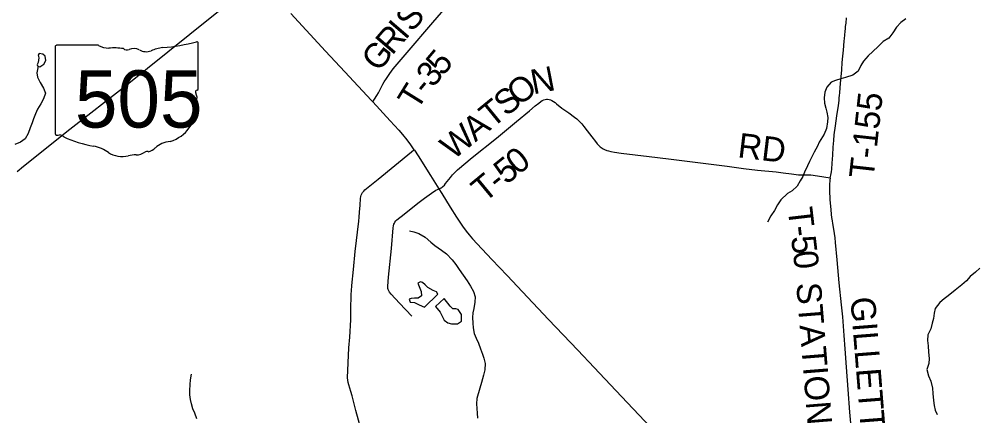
# Model space of a CAD drawing. Extents: x 1451455 to 1749751, y 218250 to 574981.
# Drawn here: x 1547410 to 1559063, y 328437 to 333263 of the extents above; entities that cross this region are included whole.
import ezdxf

# ---------------------------------------------------------------- set-up
doc = ezdxf.new("R2010")
doc.units = 0
for name, color, linetype in [('GM_X_Minor_Lake', 7, 'Continuous'), ('GM_X_Minor_River', 7, 'Continuous'), ('GM_X_State_Location', 7, 'Continuous'), ('GM_X_State_Route', 7, 'Continuous'), ('GM_X_State_Shield', 7, 'Continuous'), ('GM_X_Township_Road', 7, 'Continuous'), ('GM_X_Township_Road_Text', 7, 'Continuous')]:
    doc.layers.add(name, color=color, linetype=linetype)

msp = doc.modelspace()

# ---------------------------------------------------------------- linework, layer by layer
at = {"layer": 'GM_X_Minor_Lake'}
for points in [[(1547662, 332682), (1547711, 332716), (1547733, 332759), (1547726, 332812), (1547697, 332836), (1547655, 332845), (1547642, 332823), (1547648, 332791), (1547643, 332735)], [(1547643, 332735), (1547634, 332721), (1547629, 332708), (1547632, 332696), (1547641, 332689), (1547662, 332682)], [(1552504, 329917), (1552488, 329944), (1552448, 329960), (1552381, 329997), (1552351, 330032), (1552316, 330059), (1552292, 330067), (1552260, 330053), (1552277, 330011), (1552302, 329949), (1552307, 329898), (1552265, 329869), (1552221, 329868), (1552181, 329864), (1552154, 329855), (1552166, 329820), (1552220, 329816), (1552279, 329789), (1552341, 329760)], [(1552341, 329760), (1552504, 329917)], [(1552477, 329769), (1552532, 329698), (1552554, 329656), (1552581, 329603), (1552626, 329569), (1552670, 329556), (1552742, 329555), (1552791, 329590), (1552794, 329670), (1552753, 329729), (1552725, 329739), (1552685, 329738), (1552653, 329773), (1552581, 329866)], [(1552581, 329866), (1552477, 329769)]]:
    msp.add_lwpolyline(points, dxfattribs=at)
at = {"layer": 'GM_X_Minor_River'}
for points in [[(1558197, 333268), (1558136, 333224), (1558087, 333165), (1558042, 333098), (1557991, 333032), (1557922, 332989), (1557863, 332932), (1557798, 332871), (1557741, 332816), (1557682, 332751), (1557651, 332699), (1557618, 332630), (1557553, 332583), (1557464, 332552), (1557408, 332535), (1557342, 332518), (1557291, 332497), (1557238, 332434), (1557215, 332376), (1557206, 332306), (1557211, 332242), (1557224, 332181), (1557239, 332131), (1557248, 332065), (1557247, 332013), (1557232, 331931), (1557205, 331863), (1557143, 331768), (1557125, 331716), (1557085, 331646), (1557059, 331595), (1557026, 331533), (1557001, 331478), (1556967, 331402), (1556944, 331350), (1556914, 331295), (1556875, 331231), (1556816, 331176), (1556759, 331141), (1556676, 331064), (1556639, 331005), (1556600, 330937), (1556556, 330870), (1556517, 330792)], [(1547642, 332689), (1547623, 332609), (1547632, 332559), (1547665, 332494), (1547706, 332423), (1547729, 332361), (1547706, 332293), (1547673, 332233), (1547634, 332168), (1547607, 332110), (1547586, 332052), (1547567, 332001), (1547542, 331939), (1547519, 331871), (1547482, 331808), (1547425, 331766), (1547359, 331739)], [(1552158, 330686), (1552212, 330675), (1552275, 330654), (1552349, 330611), (1552418, 330550), (1552469, 330509), (1552550, 330454), (1552608, 330407), (1552679, 330337), (1552722, 330278), (1552763, 330218), (1552863, 330080), (1552900, 330015), (1552939, 329948), (1552960, 329884), (1552955, 329822), (1552941, 329744), (1552932, 329690), (1552927, 329632), (1552930, 329564), (1552935, 329508), (1552946, 329439), (1552971, 329381), (1552998, 329320), (1553025, 329252), (1553046, 329189), (1553062, 329139), (1553079, 329072), (1553075, 328998), (1553060, 328932), (1553035, 328841), (1553014, 328775), (1552978, 328647), (1552975, 328583), (1552978, 328527), (1552983, 328471), (1552986, 328411)], [(1559098, 330235), (1559048, 330184), (1558981, 330133), (1558936, 330081), (1558881, 330030), (1558800, 329965), (1558715, 329899), (1558664, 329859), (1558611, 329816), (1558556, 329743), (1558543, 329685), (1558534, 329623), (1558519, 329563), (1558504, 329497), (1558467, 329422), (1558462, 329352), (1558469, 329287), (1558475, 329213), (1558482, 329133), (1558477, 329073), (1558454, 329003), (1558473, 328923), (1558504, 328860), (1558522, 328772), (1558527, 328711), (1558536, 328625), (1558545, 328565), (1558556, 328507), (1558581, 328454)], [(1549571, 328399), (1549548, 328470), (1549525, 328524), (1549506, 328583), (1549493, 328637), (1549488, 328691), (1549486, 328745), (1549490, 328820), (1549494, 328874), (1549506, 328944)]]:
    msp.add_lwpolyline(points, dxfattribs=at)
at = {"layer": 'GM_X_State_Route'}
for points in [[(1547387, 331409), (1547462, 331473), (1548027, 331926), (1548702, 332453), (1549487, 333079), (1550222, 333673), (1550325, 333760)], [(1550716, 333331), (1551139, 332873), (1551373, 332620), (1551696, 332275), (1551713, 332256), (1551925, 332027), (1552029, 331913), (1552076, 331858), (1552128, 331794), (1552173, 331733), (1552214, 331675), (1552219, 331669), (1552264, 331601), (1552414, 331361), (1552515, 331199), (1552551, 331141), (1552655, 330974), (1552730, 330855), (1552803, 330746), (1552850, 330683), (1552884, 330639), (1552927, 330589), (1552982, 330529), (1553160, 330340), (1553347, 330143), (1553534, 329945), (1553850, 329611), (1554206, 329235), (1554408, 329024), (1554669, 328747), (1555090, 328301)]]:
    msp.add_lwpolyline(points, dxfattribs=at)
at = {"layer": 'GM_X_State_Shield'}
for p, q in [((1547849, 332927), (1547849, 331870)), ((1548376, 332945), (1547866, 332945)), ((1549589, 332418), (1549589, 332971)), ((1549589, 332418), (1549589, 332418))]:
    msp.add_line(p, q, dxfattribs=at)
for centre, major_axis, start_param, end_param in [((1547869, 332929), (20.2, 0), 1.712693, 3.28349), ((1548497, 333067), (196, 0), 4.042523, 4.731795), ((1548970, 334385), (1845, 0), 4.814394, 5.042369), ((1549570, 332973), (19.4, 0), 6.141152, 7.989035), ((1548562, 332351), (702, 0), 1.404758, 1.657858), ((1548722, 332934), (56.4, 0), 3.836095, 5.185415), ((1548804, 332812), (117, 0), 0.950623, 2.079405), ((1548956, 332980), (141, 0), 4.081561, 5.145723), ((1549205, 332622), (371, 0), 1.699011, 2.107814), ((1549585, 332378), (30, 0), 1.883978, 3.671073), ((1549394, 332308), (180, 0), 5.934695, 6.695948), ((1549569, 332416), (20.7, 0), 5.05454, 6.418171), ((1549659, 332187), (131, 0), 2.387724, 3.262537), ((1549073, 332117), (462, 0), 5.101752, 6.440018), ((1547869, 331868), (20.3, 0), 3.00124, 4.508301), ((1547872, 331976), (155, 0), 4.665946, 4.897461), ((1547904, 331809), (56, 0), 0.519207, 1.627899), ((1548611, 332758), (1333, 0), 4.195997, 4.488961), ((1549268, 331573), (253, 0), 1.647645, 2.488434), ((1548213, 331395), (417, 0), 0.823519, 1.323587), ((1548837, 331725), (141, 0), 4.691044, 5.507374), ((1548964, 331622), (39.7, 0), 1.147584, 2.315152), ((1548947, 331767), (149, 0), 4.937069, 5.64225), ((1548664, 331804), (265, 0), 4.026481, 4.996735), ((1548817, 331438), (217, 0), 1.495662, 1.94098)]:
    msp.add_ellipse(centre, major_axis=major_axis, ratio=0.8, start_param=start_param, end_param=end_param, dxfattribs=at)
at = {"layer": 'GM_X_Township_Road'}
for points in [[(1551713, 332256), (1551733, 332288), (1551762, 332333), (1551782, 332365), (1551816, 332433), (1551836, 332470), (1551852, 332499), (1551880, 332542), (1551919, 332600), (1551962, 332658), (1552131, 332859), (1552444, 333221), (1552630, 333438)], [(1557279, 331331), (1557286, 331364), (1557293, 331405), (1557297, 331439), (1557303, 331510), (1557309, 331609), (1557315, 331704), (1557321, 331785), (1557328, 331854), (1557342, 331964), (1557351, 332026), (1557361, 332087), (1557378, 332214), (1557386, 332273), (1557389, 332305), (1557392, 332334), (1557395, 332367), (1557404, 332484), (1557411, 332562), (1557418, 332647), (1557426, 332735), (1557433, 332813), (1557441, 332885), (1557450, 332996), (1557452, 333028), (1557456, 333070), (1557461, 333115), (1557464, 333147), (1557466, 333173), (1557471, 333215), (1557477, 333277)], [(1552515, 331199), (1552544, 331211), (1552556, 331218), (1552567, 331227), (1552585, 331244), (1552599, 331262), (1552657, 331337), (1552682, 331367), (1552710, 331399), (1552744, 331430), (1552923, 331579), (1553220, 331817), (1553463, 332018), (1553619, 332147), (1553689, 332207), (1553732, 332242), (1553756, 332260), (1553775, 332272), (1553793, 332281), (1553809, 332285), (1553825, 332288), (1553840, 332288), (1553858, 332286), (1553877, 332281), (1553892, 332273), (1553910, 332263), (1553933, 332247), (1553950, 332233), (1554015, 332182), (1554097, 332122), (1554168, 332069), (1554194, 332049), (1554228, 332018), (1554255, 331989), (1554282, 331957), (1554323, 331905), (1554378, 331832), (1554421, 331773), (1554441, 331748), (1554457, 331732), (1554479, 331711), (1554490, 331703), (1554502, 331695), (1554518, 331686), (1554532, 331679), (1554559, 331667), (1554580, 331659), (1554609, 331652), (1554654, 331643), (1554735, 331632), (1555077, 331593), (1555312, 331564), (1555637, 331525), (1556024, 331474), (1556222, 331445), (1556395, 331426), (1556620, 331404), (1556705, 331395), (1556809, 331381), (1556864, 331374), (1556893, 331371), (1556929, 331369), (1556966, 331369), (1556994, 331369), (1557017, 331369), (1557043, 331368), (1557125, 331356), (1557279, 331331)], [(1551582, 328222), (1551507, 328504), (1551460, 328681), (1551445, 328732), (1551420, 328813), (1551413, 328842), (1551408, 328871), (1551407, 328900), (1551423, 329264), (1551432, 329395), (1551444, 329605), (1551447, 329723), (1551451, 329916), (1551453, 329956), (1551458, 330021), (1551478, 330217), (1551498, 330436), (1551542, 330807), (1551547, 330856), (1551552, 330915), (1551558, 331000), (1551565, 331082), (1551569, 331104), (1551573, 331120), (1551581, 331139), (1551589, 331153), (1551602, 331171), (1551618, 331187), (1551635, 331202), (1551779, 331317), (1551983, 331482), (1552184, 331650), (1552214, 331675)], [(1557279, 331331), (1557275, 331303), (1557271, 331248), (1557271, 331183), (1557276, 331065), (1557285, 330948), (1557290, 330887), (1557295, 330848), (1557302, 330808), (1557307, 330776), (1557315, 330731), (1557327, 330654), (1557334, 330601), (1557340, 330545), (1557358, 330336), (1557385, 330057), (1557412, 329786), (1557427, 329642), (1557445, 329413), (1557457, 329253), (1557472, 329030), (1557493, 328759), (1557515, 328481), (1557532, 328258)], [(1552189, 329648), (1552038, 329808), (1551937, 329916), (1551918, 329942), (1551908, 329959), (1551901, 329974), (1551897, 329986), (1551896, 329999), (1551895, 330016), (1551906, 330124), (1551939, 330473), (1551961, 330724), (1551965, 330749), (1551969, 330767), (1551975, 330782), (1551983, 330795), (1551994, 330808), (1552005, 330820), (1552095, 330891), (1552262, 331024), (1552340, 331084), (1552428, 331147), (1552480, 331181), (1552500, 331191), (1552515, 331199)]]:
    msp.add_lwpolyline(points, dxfattribs=at)

# ---------------------------------------------------------------- texts
at = {"layer": 'GM_X_State_Location'}
msp.add_text('505', height=1, rotation=0, dxfattribs=at).set_placement((1548347, 332255))
for s in ['s', 'r']:
    msp.add_text(s, height=1, dxfattribs=at).set_placement((1548700, 332328))
at = {"layer": 'GM_X_State_Shield'}
msp.add_text('505', height=696.1, dxfattribs=at).set_placement((1548088, 331944))
at = {"layer": 'GM_X_Township_Road_Text'}
for s, rotation, p in [('S', 49.35, (1552189, 333094)), ('R', 49.3813, (1551948, 332814)), ('I', 49.3509, (1552108, 333001)), ('G', 51.9395, (1551787, 332609)), ('5', 50.0312, (1552563, 332560)), ('3', 50.0865, (1552444, 332419)), ('N', 11.0367, (1553665, 332347)), ('T', 58.2031, (1552254, 332142)), ('-', 50.3009, (1552366, 332324)), ('O', 38.7827, (1553494, 332197)), ('S', 39.2653, (1553338, 332070)), ('T-155', 83.6965, (1557805, 331315)), ('T', 39.2687, (1553164, 331928)), ('W', 39.2693, (1552691, 331541)), ('A', 39.2683, (1552960, 331761)), ('RD', 353.1173, (1556144, 331583)), ('0', 38.928, (1553481, 331359)), ('5', 38.9467, (1553338, 331242)), ('T', 39.5888, (1553070, 331022)), ('-', 38.989, (1553242, 331165)), ('T', 276.6296, (1556761, 330960)), ('-', 276.6412, (1556787, 330737)), ('5', 276.7253, (1556801, 330614)), ('0', 277.0984, (1556823, 330429)), ('STATION RD', 274.5998, (1556865, 330049)), ('GILLETTE', 274.5102, (1557524, 329874))]:
    msp.add_text(s, height=300, rotation=rotation, dxfattribs=at).set_placement(p)

doc.saveas('drawing.dxf')
